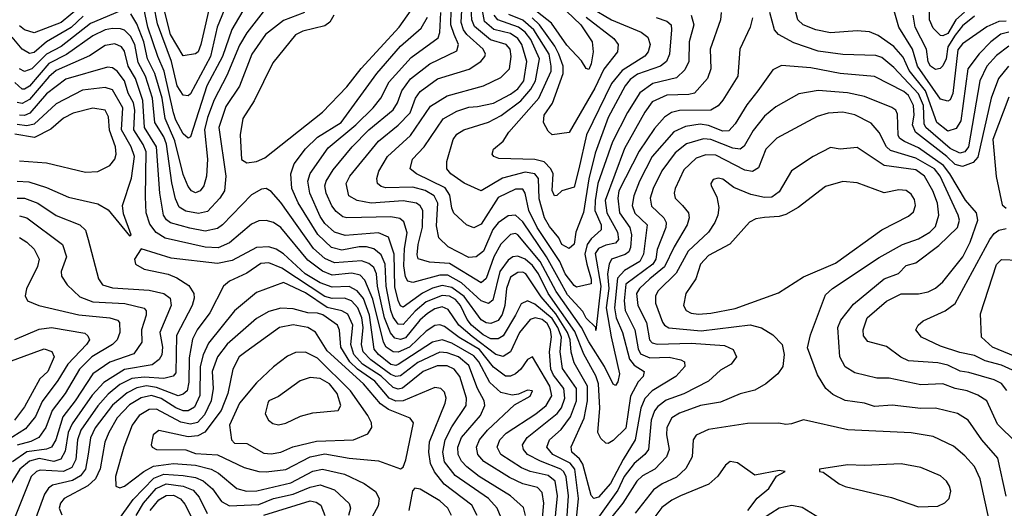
# Model space of a CAD drawing. Extents: x 1308313 to 1441400, y 959662 to 1036319.
# Tile 405 of 656: x 1361065 to 1365097, y 1022304 to 1024306. Entities that reach past the tile are written whole.
import ezdxf

# ---------------------------------------------------------------- set-up
doc = ezdxf.new("R2010")
doc.units = 0

msp = doc.modelspace()

# ---------------------------------------------------------------- linework, layer by layer
at = {"layer": '0CON10XD'}
for points in [[(1364933.8, 1024336.2), (1364898.7, 1024305), (1364865, 1024249), (1364845, 1024239.5), (1364835, 1024241.6), (1364805, 1024271.5), (1364791, 1024305), (1364792.7, 1024455)], [(1361850.7, 1024395), (1361807.5, 1024205), (1361795.8, 1024175), (1361785, 1024165.5), (1361735, 1024157.3), (1361683.5, 1024245), (1361638, 1024425)], [(1361915.1, 1024374.9), (1361874.6, 1024275), (1361846.5, 1024155), (1361765, 1024002.3), (1361755, 1023994.6), (1361735, 1023996.7), (1361709.8, 1024035), (1361686.6, 1024135), (1361629.1, 1024289.1), (1361614.6, 1024365.4)], [(1363246.7, 1024396.7), (1363362.4, 1024285), (1363410, 1024215), (1363413.1, 1024175), (1363405.1, 1024124.9), (1363395, 1024102), (1363385, 1024105.8), (1363365, 1024138), (1363305, 1024201.2), (1363242.2, 1024292.2), (1363147.2, 1024367.2)], [(1365115, 1024254.9), (1365083, 1024247), (1365042, 1024215), (1364993.5, 1024166.5), (1364947.6, 1024105), (1364918.2, 1023891.8), (1364899.5, 1023860.5), (1364865, 1023849.5), (1364820.6, 1023885), (1364774, 1024014.1), (1364707.2, 1024097.2), (1364682.3, 1024152.3), (1364645, 1024196.6), (1364580.8, 1024240.8), (1364545, 1024255.9), (1364495, 1024260.5), (1364385, 1024252.2), (1364325, 1024264.4), (1364272.7, 1024285), (1364251.1, 1024305), (1364231.3, 1024385)], [(1365105, 1024299.3), (1365075, 1024298.5), (1365025, 1024276.5), (1364925, 1024207), (1364907.1, 1024182.9), (1364886, 1024004), (1364875, 1023977.1), (1364865, 1023971.8), (1364835, 1023980.3), (1364741.6, 1024115), (1364721.4, 1024185), (1364664.8, 1024275), (1364635, 1024381.2)], [(1362231.5, 1024335), (1362145, 1024302.5), (1362072.3, 1024245), (1362016.5, 1024165), (1361965, 1024033.1), (1361909.9, 1023950.1), (1361880.4, 1023865), (1361909.8, 1023665), (1361903.3, 1023605), (1361885.1, 1023574.9), (1361835, 1023520.7), (1361797.5, 1023512.5), (1361745, 1023522.3), (1361718.3, 1023538.3), (1361702.7, 1023572.7), (1361687.7, 1023637.7), (1361666.7, 1023796.7), (1361655.8, 1023825.8), (1361619.2, 1023885), (1361608.6, 1023985), (1361580.8, 1024075), (1361550.7, 1024130.7), (1361536.3, 1024205), (1361519, 1024239), (1361495, 1024262.6), (1361478.8, 1024268.8), (1361445, 1024270.3), (1361416, 1024264), (1361365, 1024239.5), (1361257, 1024163), (1361185, 1024126.9), (1361105, 1024034.3), (1361085, 1024020.8), (1361075, 1024020.9), (1361045, 1024049)], [(1361315, 1024359.5), (1361235.2, 1024295), (1361125, 1024251.9), (1361085, 1024264.7), (1361065, 1024281.1)], [(1361475, 1024340.6), (1361355, 1024290.4), (1361235, 1024196.2), (1361175, 1024164.4), (1361115, 1024104.5), (1361085, 1024093.7), (1361065, 1024105.2)], [(1362061.9, 1024338.1), (1361995, 1024252.6), (1361965, 1024201.6), (1361913.1, 1024076.9), (1361862.2, 1023977.8), (1361834.2, 1023905.8), (1361822.1, 1023855), (1361833.7, 1023735), (1361830, 1023665), (1361819.7, 1023625), (1361805, 1023604.7), (1361785, 1023597.3), (1361768.2, 1023605), (1361755, 1023622.1), (1361735, 1023672.2), (1361700.1, 1023810.1), (1361661, 1023901), (1361648.8, 1023985), (1361618.9, 1024085), (1361588.7, 1024145), (1361573.7, 1024215), (1361545, 1024289.7), (1361519.9, 1024329.9)], [(1361992, 1024365), (1361934.2, 1024265.8), (1361895.9, 1024155), (1361832, 1024035), (1361765, 1023826.7), (1361755, 1023820.9), (1361735, 1023837.8), (1361705, 1023894.2), (1361695.8, 1023924.2), (1361657.1, 1024095), (1361630.6, 1024155), (1361590.7, 1024275), (1361573.6, 1024353.6)], [(1361995, 1023720), (1362035, 1023724.5), (1362069.2, 1023740.7), (1362305, 1023926.8), (1362405, 1024030.8), (1362464.2, 1024105.8), (1362618.6, 1024275), (1362668.4, 1024345)], [(1365106.9, 1022786.9), (1365085, 1022815.7), (1365055, 1022830.8), (1364951.4, 1022861.4), (1364916.4, 1022866.4), (1364865, 1022890.4), (1364825, 1022900), (1364705, 1022908.8), (1364673.5, 1022923.5), (1364615, 1022966.8), (1364537.6, 1022987.6), (1364520.9, 1023010.9), (1364519.3, 1023035), (1364535.9, 1023084.1), (1364615, 1023153.6), (1364675, 1023183.2), (1364745, 1023182.6), (1364785, 1023191.8), (1364815, 1023206.9), (1364845, 1023232.1), (1364926.6, 1023335), (1364957.2, 1023395), (1364988.2, 1023485), (1364982.9, 1023515), (1364937.3, 1023567.3), (1364874.3, 1023675), (1364848.3, 1023708.3), (1364745, 1023781.2), (1364687.6, 1023807.6), (1364669.3, 1023819.3), (1364661.9, 1023831.9), (1364659.3, 1023919.3), (1364652.9, 1023935), (1364636.6, 1023946.6), (1364525, 1023991.4), (1364455, 1024006.3), (1364334.3, 1024015.7), (1364255, 1024002.7), (1364160.8, 1023949.2), (1364115, 1023911.3), (1364068.2, 1023851.8), (1364031.9, 1023788.1), (1364015.6, 1023775), (1363985, 1023779.2), (1363895, 1023814.9), (1363865, 1023817.3), (1363795, 1023798.1), (1363749.4, 1023760.6), (1363695, 1023686.9), (1363658.9, 1023615), (1363646.7, 1023575), (1363652.2, 1023542.2), (1363702.1, 1023495), (1363712.7, 1023475), (1363710.8, 1023455), (1363674.9, 1023365), (1363669.9, 1023325), (1363658.2, 1023305), (1363547.7, 1023222.3), (1363539.9, 1023155), (1363543.9, 1023115), (1363584.3, 1023035), (1363597.1, 1022957.1), (1363607.9, 1022937.9), (1363645, 1022920.7), (1363725, 1022923.3), (1363772.4, 1022912.4), (1363787.3, 1022905), (1363788.2, 1022885), (1363752.5, 1022845), (1363655, 1022785.6), (1363625, 1022753.8), (1363608.5, 1022715), (1363585.6, 1022584.4), (1363535.9, 1022505), (1363485, 1022406.5), (1363435, 1022349.7), (1363416.7, 1022345), (1363405, 1022357.1), (1363371.7, 1022485), (1363357.2, 1022507.2), (1363326.7, 1022535), (1363323.3, 1022556.7), (1363376.9, 1022673.1), (1363390.9, 1022745), (1363390.7, 1022805), (1363335, 1022900.8), (1363323.4, 1022943.4), (1363319.5, 1022995), (1363308.3, 1023025), (1363260.8, 1023100.8), (1363200.4, 1023170.4), (1363138, 1023265), (1363125, 1023272.1), (1363105, 1023270.6), (1363075, 1023250.7), (1363057.9, 1023205), (1363051.8, 1023135), (1363041.2, 1023098.8), (1363025, 1023074.4), (1362995, 1023061.5), (1362975, 1023063.8), (1362955, 1023075.9), (1362885, 1023172.2), (1362835, 1023209.2), (1362795, 1023216.6), (1362755, 1023206.4), (1362714.6, 1023185.4), (1362635, 1023128.1), (1362625, 1023134.1), (1362615.1, 1023155.1), (1362602, 1023212), (1362598.6, 1023345), (1362575.9, 1023415), (1362535, 1023432.6), (1362397.8, 1023422.2), (1362355, 1023435.2), (1362315, 1023471), (1362295, 1023500.3), (1362253.5, 1023595), (1362245.5, 1023645), (1362255, 1023676), (1362328.8, 1023781.2), (1362442, 1023875), (1362512.3, 1023945), (1362544, 1023985), (1362578, 1024052), (1362668.4, 1024151.6), (1362778.3, 1024231.7), (1362786.3, 1024253.7), (1362790.1, 1024335)], [(1365113.8, 1024116.2), (1365073.5, 1024065), (1365042.6, 1023985), (1364987.7, 1023742.3), (1364969, 1023721), (1364925, 1023704.6), (1364895, 1023712.3), (1364862.1, 1023745), (1364732.5, 1023845), (1364721, 1023875), (1364727.4, 1023915), (1364725.3, 1023955), (1364704.5, 1023995), (1364685, 1024011.3), (1364565, 1024073.9), (1364425, 1024085.6), (1364305, 1024108.8), (1364185, 1024118.9), (1364149.5, 1024100.5), (1364087.5, 1024015), (1364042.9, 1023957.1), (1363995, 1023878.9), (1363968.7, 1023851.3), (1363945, 1023850), (1363885, 1023873.2), (1363852.1, 1023877.9), (1363791.4, 1023868.6), (1363743.5, 1023846.5), (1363654.8, 1023745), (1363603, 1023645), (1363580, 1023585), (1363572.6, 1023545), (1363583.4, 1023513.4), (1363634, 1023465), (1363619.5, 1023345), (1363604.4, 1023315), (1363541.4, 1023278.6), (1363513.4, 1023246.6), (1363500.2, 1023125), (1363507.8, 1023085), (1363533.8, 1023025), (1363561.8, 1022915), (1363580.9, 1022890.9), (1363622.3, 1022865), (1363618.4, 1022845), (1363597.7, 1022822.3), (1363566.1, 1022763.9), (1363546.7, 1022633.3), (1363495, 1022582.1), (1363475, 1022570), (1363465, 1022571.4), (1363445, 1022590), (1363433.2, 1022615), (1363441, 1022715), (1363434.9, 1022814.9), (1363425, 1022847.2), (1363375.3, 1022935.3), (1363338.4, 1023028.4), (1363229, 1023185), (1363189.4, 1023265), (1363165, 1023299.5), (1363135, 1023324.4), (1363105, 1023337), (1363085, 1023334.4), (1363065, 1023321.2), (1363031.9, 1023275), (1363002.6, 1023157.4), (1362985, 1023143), (1362955, 1023154.8), (1362875, 1023227.9), (1362818.9, 1023258.9), (1362785, 1023259.4), (1362675, 1023229.5), (1362655.2, 1023235.2), (1362645, 1023253.1), (1362638.3, 1023298.3), (1362641.3, 1023368.7), (1362652.3, 1023432.3), (1362638.6, 1023478.6), (1362621.6, 1023491.6), (1362585, 1023499), (1362405, 1023494.1), (1362388.8, 1023498.8), (1362360.9, 1023520.9), (1362343.6, 1023543.6), (1362320, 1023595), (1362315.2, 1023625), (1362320.4, 1023645), (1362348.9, 1023691.1), (1362427, 1023785), (1362495, 1023855.2), (1362595, 1023936.5), (1362612.5, 1023965), (1362630.7, 1024015), (1362666, 1024064), (1362745, 1024125.6), (1362855, 1024178.8), (1362862.2, 1024205), (1362844.3, 1024245), (1362830.1, 1024285), (1362832.4, 1024345)], [(1364066.2, 1024313.8), (1364056.7, 1024275), (1364014.6, 1024185), (1364005.3, 1024075), (1363944, 1023976), (1363925, 1023953.1), (1363895.2, 1023934.8), (1363766.4, 1023933.6), (1363734.5, 1023925.5), (1363705, 1023907.4), (1363665, 1023860), (1363602.4, 1023767.6), (1363519, 1023605), (1363514.8, 1023575), (1363520.7, 1023515), (1363564.2, 1023454.2), (1363570.3, 1023425), (1363566.6, 1023373.4), (1363559.4, 1023355), (1363545, 1023343.6), (1363488.2, 1023325), (1363478.8, 1023305), (1363472, 1023265), (1363477.7, 1023205), (1363467, 1023125), (1363486.8, 1023006.8), (1363521.6, 1022855), (1363515, 1022821.9), (1363505, 1022808.1), (1363495, 1022812.7), (1363459.7, 1022885), (1363395, 1022986), (1363365.6, 1023045.6), (1363262.1, 1023192.1), (1363196.5, 1023315), (1363105, 1023425.2), (1363095, 1023429.8), (1363075, 1023426.5), (1363035, 1023386.8), (1363007.2, 1023335), (1362975, 1023245.3), (1362955, 1023227.9), (1362825, 1023307), (1362742.9, 1023312.9), (1362696.8, 1023326.8), (1362692.7, 1023342.7), (1362697.4, 1023385), (1362715, 1023456.2), (1362716, 1023525), (1362705, 1023544), (1362689.6, 1023555), (1362635, 1023564.5), (1362505, 1023554.5), (1362447.1, 1023565), (1362413.2, 1023585), (1362401.6, 1023635), (1362416.7, 1023665), (1362535, 1023808.1), (1362615, 1023874), (1362664.5, 1023925), (1362685.5, 1023985), (1362705, 1024012.5), (1362776.7, 1024063.3), (1362906.1, 1024103.9), (1362953.1, 1024135), (1362970.4, 1024155), (1362972.7, 1024165), (1362963.3, 1024185), (1362896.4, 1024245), (1362881.9, 1024265), (1362872.4, 1024295), (1362875.1, 1024345)], [(1363937.5, 1024335), (1363935.3, 1024305), (1363891.9, 1024185), (1363895.8, 1024104.2), (1363882.2, 1024065), (1363827.8, 1024005), (1363805, 1023999.3), (1363715, 1023997.1), (1363655, 1023970.2), (1363625, 1023927.2), (1363542.2, 1023777.8), (1363463.1, 1023565), (1363469.9, 1023515), (1363512.4, 1023435), (1363517.6, 1023405), (1363505, 1023390.5), (1363465, 1023382.7), (1363435, 1023369.4), (1363421.9, 1023348.1), (1363444.4, 1023215), (1363425, 1023033.3), (1363424.5, 1023044.5), (1363385, 1023083.9), (1363370.7, 1023110.7), (1363308.8, 1023178.8), (1363276.4, 1023236.4), (1363221.9, 1023335), (1363125, 1023477.5), (1363095, 1023505.7), (1363065, 1023503), (1363025, 1023473.2), (1363003.3, 1023446.7), (1362965, 1023358.1), (1362935, 1023334.7), (1362905, 1023332.2), (1362819.6, 1023375), (1362782.2, 1023412.2), (1362772.2, 1023462.2), (1362777.4, 1023555), (1362762.6, 1023585), (1362725.8, 1023605.8), (1362675, 1023620.3), (1362565, 1023617.1), (1362545, 1023622.2), (1362530.8, 1023635), (1362527.6, 1023655), (1362535.7, 1023685), (1362571.9, 1023745), (1362665, 1023832.1), (1362747.9, 1023952.1), (1362815, 1023993.6), (1362964.8, 1024035.2), (1363035, 1024068.8), (1363071.1, 1024105), (1363078.2, 1024155), (1363073.7, 1024185), (1363057, 1024205), (1362993.4, 1024223.4), (1362927.5, 1024277.5), (1362917.3, 1024305), (1362914.3, 1024355)], [(1363814.2, 1024325), (1363825.2, 1024285), (1363806.4, 1024215), (1363805.6, 1024135), (1363789, 1024101), (1363755, 1024068.4), (1363657.7, 1024045), (1363604.2, 1024005.8), (1363554, 1023926), (1363491.9, 1023805), (1363433.2, 1023635), (1363421.5, 1023565), (1363420.1, 1023525), (1363445.6, 1023465), (1363445.6, 1023445), (1363405, 1023408.3), (1363389.4, 1023385), (1363379.8, 1023345), (1363386.9, 1023305), (1363405, 1023242.5), (1363405, 1023223.8), (1363345, 1023210.8), (1363335, 1023216.7), (1363298.6, 1023265), (1363277.6, 1023315), (1363184.5, 1023455), (1363150.7, 1023525), (1363135, 1023595.7), (1363125, 1023612.4), (1363095, 1023612.1), (1363025, 1023577.4), (1362955, 1023468.2), (1362925, 1023453.1), (1362895, 1023465.5), (1362843.4, 1023513.4), (1362834.6, 1023534.6), (1362827.2, 1023587.2), (1362807.8, 1023617.8), (1362690, 1023675), (1362664.5, 1023695), (1362674.1, 1023735), (1362721.6, 1023785), (1362799.9, 1023900.1), (1362855, 1023931.7), (1362905, 1023948), (1362939.2, 1023950.8), (1363005, 1023964.1), (1363075, 1024000.3), (1363105, 1024023.2), (1363129.4, 1024055), (1363141.8, 1024135), (1363121.9, 1024205), (1363105, 1024229.4), (1363075, 1024249.5), (1363006.1, 1024266.1), (1362969, 1024298.9), (1362955.6, 1024365)], [(1363404.8, 1024355), (1363488.8, 1024305), (1363610.4, 1024255), (1363636.9, 1024235), (1363646.8, 1024205), (1363639.2, 1024175), (1363625, 1024157.2), (1363532.7, 1024097.3), (1363488.2, 1024045), (1363386.3, 1023835), (1363355.4, 1023695), (1363335, 1023620), (1363285.8, 1023605), (1363265, 1023585.8), (1363255, 1023584.4), (1363246, 1023606), (1363249.3, 1023675), (1363239.5, 1023695), (1363213.1, 1023723.1), (1363175, 1023733.1), (1363027.1, 1023737.1), (1363007.1, 1023745), (1363000, 1023755), (1363005.8, 1023775), (1363045, 1023807.9), (1363068.6, 1023845), (1363190.3, 1023985), (1363241.4, 1024095), (1363242.1, 1024115), (1363233, 1024165), (1363170.2, 1024265), (1363125, 1024304.7), (1363067.6, 1024327.6)], [(1365115, 1024198.1), (1365065, 1024159), (1365025.5, 1024115), (1364996.8, 1024055), (1364950, 1023785), (1364935, 1023765.2), (1364915, 1023759.1), (1364875, 1023778.1), (1364774.8, 1023865), (1364769, 1023879), (1364765.6, 1023954.5), (1364745, 1024002.4), (1364645, 1024110.4), (1364595, 1024151.6), (1364570.1, 1024159.9), (1364435, 1024163), (1364335, 1024177.4), (1364235, 1024210.9), (1364172.2, 1024245), (1364155.5, 1024265), (1364136.1, 1024336.1)], [(1361325, 1024320.9), (1361275.8, 1024274.2), (1361175, 1024215.7), (1361125, 1024171.4), (1361105, 1024167.4), (1361075, 1024185.2), (1361035.1, 1024235.1)], [(1362351.4, 1024325), (1362335, 1024296.2), (1362315, 1024281.2), (1362225, 1024258.7), (1362195, 1024244.1), (1362101.2, 1024128.8), (1362025.7, 1023974.3), (1361978.6, 1023901.4), (1361968.1, 1023835), (1361973.5, 1023733.5), (1361995, 1023720)], [(1363339.7, 1022205), (1363352.7, 1022345), (1363338.2, 1022465), (1363319.4, 1022489.4), (1363247.8, 1022525), (1363223.8, 1022555), (1363235.2, 1022585), (1363282.4, 1022627.6), (1363321, 1022679), (1363345.3, 1022745), (1363345.6, 1022795), (1363287.7, 1022877.7), (1363277.7, 1022945), (1363284.2, 1023005.8), (1363268.8, 1023045), (1363245, 1023082.3), (1363175, 1023141), (1363145, 1023154.8), (1363118.5, 1023141.5), (1363096.1, 1023095), (1363045, 1023010.9), (1363025, 1022998.3), (1362995, 1022999.2), (1362963.6, 1023015), (1362915, 1023055.1), (1362897.5, 1023077.5), (1362869.9, 1023135), (1362849.3, 1023159.3), (1362825, 1023173.2), (1362795, 1023176), (1362730.3, 1023149.7), (1362685, 1023112.3), (1362635, 1023056.8), (1362615, 1023058.5), (1362595, 1023087), (1362584.4, 1023115), (1362566.5, 1023215), (1362561.6, 1023305), (1362545, 1023343), (1362515, 1023367), (1362485.1, 1023375.1), (1362455, 1023376), (1362385, 1023362.4), (1362342.6, 1023372.6), (1362285.8, 1023425.8), (1362205.6, 1023555.6), (1362179, 1023615), (1362175.6, 1023674.4), (1362189.5, 1023715), (1362235, 1023776.6), (1362284.8, 1023825), (1362381.6, 1023885), (1362527.5, 1024085), (1362625, 1024197), (1362709.2, 1024270.8), (1362735, 1024316.7)], [(1363670.8, 1024315), (1363715, 1024299.3), (1363732.7, 1024285), (1363734.8, 1024265), (1363726, 1024165), (1363714.3, 1024135), (1363688.9, 1024115), (1363595, 1024082.3), (1363565, 1024060.8), (1363544.5, 1024035), (1363475.2, 1023905), (1363421.1, 1023758.9), (1363396.2, 1023653.8), (1363373.9, 1023516.1), (1363342.7, 1023435), (1363335, 1023386.7), (1363315, 1023368.9), (1363285.7, 1023385.7), (1363273, 1023413), (1363235, 1023458.2), (1363213.8, 1023495), (1363192.3, 1023572.3), (1363189.5, 1023655), (1363175, 1023674.8), (1363135, 1023681.6), (1363042.8, 1023657.2), (1362954.6, 1023604.6), (1362885, 1023636.1), (1362831.2, 1023675), (1362814.6, 1023695), (1362814.6, 1023725), (1362840.6, 1023815), (1362855, 1023837.7), (1362884.2, 1023855), (1362985, 1023886.3), (1363036.5, 1023913.5), (1363116.7, 1023973.3), (1363158.7, 1024021.3), (1363177.5, 1024055), (1363193.4, 1024145), (1363158.2, 1024225), (1363134.7, 1024254.7), (1363108.3, 1024275), (1363023.1, 1024305), (1363008.2, 1024325)], [(1363385, 1024316.2), (1363498.5, 1024228.5), (1363516, 1024205), (1363513.4, 1024175), (1363457.2, 1024102.8), (1363420.5, 1024025), (1363315, 1023844.4), (1363245, 1023834.3), (1363228.8, 1023848.8), (1363210, 1023885), (1363213.3, 1023915), (1363246.3, 1023963.7), (1363290.1, 1024085), (1363291, 1024115), (1363272.2, 1024165), (1363257.1, 1024197.1), (1363194.1, 1024285), (1363164, 1024314)], [(1364975, 1024320.7), (1364925, 1024280.8), (1364895, 1024242.6), (1364865.5, 1024195), (1364858.4, 1024145), (1364845, 1024116.7), (1364834.2, 1024105.8), (1364815, 1024101.3), (1364795, 1024115.9), (1364785, 1024133.8), (1364777.8, 1024185), (1364732.1, 1024275), (1364724.2, 1024325)], [(1363306.6, 1022273.4), (1363313, 1022355), (1363303, 1022433), (1363293.8, 1022453.8), (1363280.9, 1022465), (1363197.2, 1022497.2), (1363145, 1022524.8), (1363128, 1022545), (1363124.3, 1022565), (1363143.2, 1022595), (1363266.6, 1022693.4), (1363283.8, 1022716.2), (1363297.8, 1022755), (1363293.8, 1022795), (1363250.5, 1022850.5), (1363240.2, 1022875), (1363235.3, 1022945), (1363242.9, 1023007.1), (1363239.3, 1023035), (1363225, 1023061.4), (1363205, 1023077.8), (1363175.4, 1023084.6), (1363155, 1023077.6), (1363112, 1023025), (1363074.6, 1022945.4), (1363045, 1022926), (1363015, 1022934.2), (1362918, 1023008), (1362864, 1023055), (1362819.5, 1023119.5), (1362795, 1023129.3), (1362765, 1023121.6), (1362735, 1023102.7), (1362704, 1023075), (1362645, 1023002.2), (1362625, 1022995.4), (1362601.8, 1023001.8), (1362583.4, 1023023.4), (1362558.9, 1023085), (1362529.8, 1023215), (1362525.8, 1023265), (1362515, 1023291.1), (1362495, 1023307.3), (1362465, 1023318.6), (1362355, 1023310.4), (1362315, 1023328.1), (1362268.7, 1023368.7), (1362135, 1023556.9), (1362095, 1023602.1), (1362075, 1023614.5), (1362055, 1023612.2), (1362015, 1023588.5), (1361895.8, 1023465), (1361875, 1023450.4), (1361825, 1023439.7), (1361761.5, 1023451.5), (1361683.4, 1023473.4), (1361665.9, 1023485.9), (1361653.8, 1023505), (1361638.6, 1023595), (1361625.4, 1023785), (1361577, 1023865), (1361570.2, 1023975), (1361539, 1024065), (1361510.2, 1024115), (1361495, 1024176.9), (1361482.4, 1024195), (1361455, 1024206.6), (1361415, 1024200.5), (1361351.4, 1024158.6), (1361215, 1024097.4), (1361185, 1024071.8), (1361105, 1023979.2), (1361075, 1023962.1), (1361055, 1023967.4)], [(1363253.7, 1022216.3), (1363267.3, 1022355), (1363257.6, 1022415), (1363228.8, 1022438.8), (1363155, 1022454.9), (1363119.7, 1022469.7), (1363035.9, 1022525), (1363019.8, 1022555), (1363031.6, 1022585), (1363057.5, 1022612.5), (1363179.2, 1022690.8), (1363221.6, 1022725), (1363243.6, 1022765), (1363235.9, 1022805), (1363165, 1022924.3), (1363145, 1022914.5), (1363117.4, 1022875), (1363095, 1022855.2), (1363075, 1022845.2), (1363055, 1022846), (1363005, 1022882.6), (1362948.1, 1022955), (1362864.7, 1023004.7), (1362805, 1023049.7), (1362785, 1023055.8), (1362765, 1023053.3), (1362730.2, 1023029.8), (1362661.6, 1022965), (1362615, 1022943.6), (1362595, 1022945.1), (1362566.5, 1022965), (1362554.4, 1022984.4), (1362511.2, 1023161.2), (1362478.4, 1023238.4), (1362459.8, 1023259.8), (1362425, 1023267.6), (1362345, 1023259.9), (1362305, 1023276), (1362245, 1023321.4), (1362134.1, 1023455), (1362105, 1023474.7), (1362075, 1023483.6), (1362045, 1023481.8), (1362015, 1023468.6), (1361925, 1023392.5), (1361878.4, 1023371.6), (1361824.4, 1023374.4), (1361661.4, 1023411.4), (1361623.7, 1023433.7), (1361598.8, 1023468.8), (1361583.7, 1023515), (1361580.3, 1023580.3), (1361583.3, 1023765), (1361571.3, 1023795), (1361532.9, 1023855), (1361536.4, 1023935), (1361531.1, 1023965), (1361510.1, 1024005), (1361494.3, 1024055), (1361465, 1024095.7), (1361445, 1024109), (1361425, 1024111), (1361255, 1024062.4), (1361175, 1024001.9), (1361107.1, 1023922.9), (1361085, 1023913.8), (1361065, 1023915.5)], [(1361515, 1023421.2), (1361522.5, 1023425), (1361490.9, 1023510.9), (1361486, 1023545), (1361523.6, 1023656.4), (1361534.9, 1023745), (1361522.3, 1023785), (1361482.9, 1023855), (1361487.2, 1023945), (1361445, 1024018.2), (1361415, 1024028), (1361322.4, 1024017.6), (1361215, 1023961.2), (1361125, 1023878.1), (1361095, 1023871.4), (1361055, 1023877.2)], [(1365115, 1023989.2), (1365049.6, 1023815), (1365064.1, 1023664.1), (1365087.7, 1023547.7), (1365105, 1023534.6)], [(1361335, 1023681.1), (1361385, 1023684), (1361435, 1023708.2), (1361455, 1023734.4), (1361460.2, 1023755), (1361458.1, 1023785), (1361433.3, 1023853.3), (1361428.5, 1023908.5), (1361414.8, 1023934.8), (1361365, 1023943.9), (1361285, 1023923.6), (1361245, 1023902), (1361192.4, 1023857.6), (1361126.6, 1023823.4), (1361045, 1023837.4)], [(1365145, 1022574.5), (1365068.7, 1022648.7), (1365025.3, 1022745), (1364987.8, 1022767.8), (1364945, 1022785.8), (1364895, 1022794.8), (1364845, 1022813.8), (1364755, 1022810), (1364625, 1022836.9), (1364575, 1022837.8), (1364485, 1022858.9), (1364445, 1022884.5), (1364423.6, 1022925), (1364415.7, 1023045), (1364428, 1023075), (1364479.2, 1023140.8), (1364604.3, 1023245), (1364663.3, 1023266.7), (1364695, 1023299.5), (1364735, 1023310), (1364829, 1023381), (1364905.4, 1023455), (1364912.9, 1023485), (1364907.2, 1023505), (1364834.6, 1023665), (1364810.3, 1023695), (1364735, 1023739.3), (1364630.5, 1023770.5), (1364615.1, 1023785.1), (1364585, 1023843.8), (1364551.8, 1023881.8), (1364485, 1023915.7), (1364435, 1023927.7), (1364375, 1023923), (1364330.7, 1023909.3), (1364165, 1023820.4), (1364120.9, 1023775), (1364091, 1023699), (1364066, 1023684), (1364035, 1023689.2), (1363915, 1023751.7), (1363875, 1023753), (1363835, 1023738.3), (1363785, 1023691.3), (1363749.2, 1023615), (1363744.7, 1023595), (1363749.4, 1023575), (1363778.8, 1023545), (1363804.3, 1023514.3), (1363806.3, 1023495), (1363798, 1023465), (1363744.4, 1023375), (1363706.1, 1023293.9), (1363645, 1023245.1), (1363603.1, 1023205), (1363590.6, 1023185), (1363595.8, 1023135), (1363631.6, 1023065), (1363644.2, 1022995), (1363655, 1022982), (1363675, 1022977), (1363815, 1022981.4), (1363951.2, 1022971.2), (1363986.9, 1022955), (1364000.6, 1022925), (1363977.8, 1022895), (1363935, 1022870), (1363885, 1022825.8), (1363785, 1022774), (1363712.8, 1022747.2), (1363678, 1022722), (1363665, 1022703.8), (1363651.1, 1022665), (1363639.8, 1022545), (1363625.6, 1022524.4), (1363581.4, 1022488.6), (1363539.7, 1022435), (1363515, 1022378.2), (1363385, 1022197.8)], [(1365105, 1022354.4), (1365069.7, 1022509.7), (1365005.3, 1022585), (1364948.5, 1022665), (1364905, 1022692.2), (1364815, 1022714.2), (1364755, 1022712.8), (1364637.3, 1022727.3), (1364565, 1022722.1), (1364525, 1022735.3), (1364445, 1022745.9), (1364395, 1022771.3), (1364365.5, 1022795), (1364331.5, 1022851.5), (1364291.4, 1022961.4), (1364303.3, 1023015), (1364365, 1023179.1), (1364393.1, 1023205), (1364585, 1023331.6), (1364679.5, 1023385), (1364745, 1023408.4), (1364792.5, 1023435), (1364815, 1023458.5), (1364829, 1023505), (1364823.1, 1023555), (1364804.2, 1023605), (1364770.2, 1023665), (1364735, 1023691), (1364605, 1023708.5), (1364495, 1023782.5), (1364425, 1023775.8), (1364385, 1023782.1), (1364314.1, 1023745.9)], [(1361065, 1023727.8), (1361175, 1023720), (1361335, 1023681.1)], [(1364314.1, 1023745.9), (1364225, 1023686.7), (1364175, 1023600.5), (1364145, 1023579.4), (1364115, 1023577.8), (1364059.5, 1023589.5), (1363988.8, 1023618.8), (1363945, 1023653.1), (1363925, 1023657.3), (1363905, 1023650.8), (1363895.8, 1023635), (1363897.1, 1023625), (1363920, 1023580), (1363927.3, 1023537.3), (1363923.2, 1023505), (1363911.3, 1023475), (1363885.9, 1023435), (1363802.1, 1023357.9), (1363752.8, 1023267.2), (1363680, 1023195), (1363668.3, 1023175), (1363668.3, 1023145), (1363697.1, 1023067.1), (1363705, 1023054.1), (1363723.6, 1023043.6), (1363855, 1023030.8), (1364056.7, 1023056.7), (1364103.3, 1023043.3), (1364148.9, 1023015), (1364186.7, 1022975), (1364195.5, 1022935), (1364190.5, 1022885), (1364170, 1022855), (1364120.6, 1022815), (1364075, 1022788.5), (1364015, 1022772.8), (1363935, 1022739.7), (1363852.9, 1022725), (1363766.4, 1022693.6), (1363735, 1022675.3), (1363714.4, 1022635), (1363713.7, 1022605), (1363724.4, 1022545.6), (1363713.3, 1022515), (1363665.3, 1022465), (1363615, 1022437.4), (1363592, 1022415), (1363535, 1022325.8), (1363485, 1022262.6)], [(1361055, 1023644.1), (1361102.5, 1023642.5), (1361175, 1023618.4), (1361265, 1023578.4), (1361385, 1023551.9), (1361427, 1023527), (1361515, 1023421.2)], [(1363845, 1023099.3), (1363895, 1023104.3), (1363995, 1023123.6), (1364172.7, 1023187.3), (1364275, 1023252.7), (1364405, 1023309.2), (1364594.8, 1023445.2), (1364705, 1023501.5), (1364725, 1023518.6), (1364732.5, 1023545), (1364729.1, 1023569.1), (1364715, 1023591.5), (1364695, 1023606.1), (1364665, 1023609.2), (1364605, 1023596.8), (1364495, 1023638.2), (1364435, 1023642.7), (1364365, 1023622.8), (1364253.1, 1023536.9), (1364201.8, 1023508.2), (1364175, 1023499.8), (1364115, 1023496), (1364080.1, 1023489.9), (1364053.4, 1023476.6), (1363973.5, 1023386.5), (1363885, 1023339.4), (1363852.5, 1023305), (1363833.7, 1023245), (1363793.2, 1023185), (1363783.8, 1023135), (1363794.5, 1023115), (1363815, 1023103.7), (1363845, 1023099.3)], [(1361055, 1023575.2), (1361085.1, 1023575.1), (1361139.2, 1023555), (1361215, 1023503.3), (1361311.8, 1023465), (1361334.3, 1023444.3), (1361346.3, 1023405), (1361387.8, 1023245), (1361405, 1023219.3), (1361445, 1023207.9), (1361595, 1023197.9), (1361655, 1023183.9), (1361681.2, 1023165), (1361686.1, 1023135), (1361638.8, 1023025), (1361649.9, 1022965), (1361647.5, 1022932.5), (1361636.5, 1022913.5), (1361608.1, 1022891.8), (1361495, 1022873.5), (1361409.7, 1022820.3), (1361362, 1022768), (1361279.6, 1022650.4), (1361264.4, 1022615), (1361251.6, 1022538.4), (1361234.5, 1022505.5), (1361205, 1022496.7), (1361145, 1022508.9), (1361105, 1022498.2), (1361065.8, 1022465), (1361019.7, 1022390.3)], [(1361065, 1023502.8), (1361094.2, 1023494.2), (1361240.3, 1023385), (1361257.5, 1023335), (1361235.3, 1023275), (1361236.2, 1023255), (1361259.4, 1023219.4), (1361311.4, 1023171.4), (1361365, 1023150), (1361496, 1023144), (1361575, 1023124.5), (1361582.7, 1023112.8), (1361583.8, 1023095), (1361564.8, 1023035.2), (1361565.2, 1022985), (1361532.2, 1022937.8), (1361435, 1022903.2), (1361365, 1022855.2), (1361292.8, 1022745), (1361241.4, 1022678.6), (1361213.1, 1022585), (1361196.3, 1022555), (1361175, 1022546.2), (1361094.4, 1022535.6), (1361035.8, 1022494.2)], [(1365145, 1022863.5), (1365085, 1022890.2), (1365017.9, 1022907.9), (1364975, 1022930), (1364915, 1022942.2), (1364835, 1022968.8), (1364758.1, 1023005), (1364734.3, 1023035), (1364744.3, 1023055), (1364765, 1023072.3), (1364855, 1023113.3), (1364895, 1023143.2), (1365037.1, 1023405), (1365055, 1023429.8), (1365075, 1023443.9), (1365105, 1023450)], [(1361065, 1023413.2), (1361095, 1023395.3), (1361125, 1023365.9), (1361144.7, 1023325), (1361138.3, 1023295), (1361093.1, 1023203.1), (1361088.2, 1023175), (1361097.5, 1023155), (1361143.8, 1023135), (1361307, 1023097), (1361435, 1023084.8), (1361465.2, 1023075.2), (1361474.6, 1023065), (1361475.3, 1023025), (1361464.7, 1022995), (1361444.8, 1022975.2), (1361360.9, 1022925), (1361310.3, 1022875), (1361251.7, 1022775), (1361198.9, 1022705), (1361172, 1022635), (1361143.3, 1022595), (1361111.7, 1022578.3), (1361055, 1022563.6)], [(1363202.2, 1022217.8), (1363211.9, 1022325), (1363205, 1022369.1), (1363185, 1022390), (1363125.4, 1022405.4), (1363071, 1022431), (1362966.4, 1022496.4), (1362941.1, 1022525), (1362936.3, 1022555), (1362948.1, 1022585), (1362980.4, 1022625), (1363091.2, 1022728.8), (1363155, 1022763.3), (1363165, 1022786), (1363145, 1022788.5), (1363107.7, 1022772.3), (1363081.6, 1022768.4), (1363035, 1022778.9), (1362990.2, 1022820.2), (1362945.6, 1022905), (1362925, 1022929.5), (1362835, 1022980.3), (1362795, 1022995.1), (1362755, 1022985.2), (1362615, 1022893.8), (1362605, 1022889.6), (1362585, 1022893.3), (1362534.6, 1022935), (1362517, 1022957), (1362497.6, 1023095), (1362473.3, 1023163.3), (1362447.5, 1023195), (1362415, 1023213.2), (1362345, 1023210.8), (1362295, 1023228.2), (1362234.1, 1023265), (1362145, 1023347.4), (1362115, 1023366.6), (1362085, 1023376.2), (1362035, 1023373.2), (1361935, 1023319.3), (1361875, 1023306.8), (1361685, 1023329.1), (1361563, 1023367), (1361535.8, 1023325), (1361540, 1023305), (1361575, 1023284.6), (1361673.9, 1023263.9), (1361708.9, 1023248.9), (1361757.5, 1023217.5), (1361778, 1023185), (1361779.6, 1023165), (1361771, 1023135), (1361708, 1023012), (1361705, 1022858.9), (1361693.8, 1022846.2), (1361655, 1022835.8), (1361575, 1022841.6), (1361524.1, 1022835.9), (1361475, 1022811.6), (1361427.9, 1022772.1), (1361385, 1022724.1), (1361316.2, 1022625), (1361301.9, 1022585), (1361295.4, 1022505), (1361278.5, 1022471.5), (1361244.7, 1022455.3), (1361149.2, 1022460.8), (1361134.1, 1022455), (1361113, 1022435), (1361025.7, 1022215.7)], [(1365165, 1022917.4), (1365047.9, 1022965), (1365003.1, 1023005), (1364998.9, 1023101.1), (1365065, 1023302.7), (1365085, 1023323.3), (1365155, 1023320.6)], [(1363136.5, 1022275), (1363127.6, 1022307.6), (1363075.3, 1022355), (1362946.2, 1022435), (1362896.2, 1022475), (1362875, 1022497.5), (1362860.9, 1022525), (1362859.4, 1022555), (1362875, 1022594.1), (1362951.9, 1022685), (1362970, 1022725), (1362966.8, 1022745), (1362940.1, 1022795), (1362905, 1022888.8), (1362862.5, 1022925), (1362815, 1022942), (1362785, 1022944.1), (1362695, 1022901.4), (1362625, 1022847.3), (1362605, 1022844), (1362585, 1022852.6), (1362502.9, 1022912.9), (1362472, 1022945), (1362465.3, 1022975), (1362471.1, 1023045), (1362466.3, 1023085), (1362450.2, 1023125), (1362423.8, 1023153.8), (1362395, 1023164.9), (1362345, 1023164), (1362315, 1023171.9), (1362138.6, 1023288.6), (1362085, 1023309.5), (1362052.8, 1023307.2), (1361995, 1023268.3), (1361924.4, 1023235), (1361900, 1023215), (1361843.8, 1023105), (1361792.4, 1023035), (1361773.1, 1022996.9), (1361759.1, 1022920.9), (1361758.6, 1022821.4), (1361751.7, 1022785), (1361735, 1022771.6), (1361714.4, 1022765.6), (1361625, 1022800), (1361584.5, 1022805.5), (1361545, 1022798), (1361505, 1022778), (1361445, 1022726.5), (1361375, 1022634.3), (1361355, 1022593.5), (1361346.3, 1022526.3), (1361335.1, 1022465), (1361315, 1022437.2), (1361281.1, 1022418.9), (1361200.3, 1022399.7), (1361182.8, 1022387.2), (1361167, 1022363), (1361116.4, 1022225)], [(1363036.2, 1022265), (1363019.8, 1022305), (1362985.2, 1022345), (1362848.4, 1022438.4), (1362805.1, 1022495.1), (1362798.5, 1022535), (1362807.5, 1022585), (1362835, 1022638.6), (1362893, 1022725), (1362894.4, 1022755.6), (1362867.2, 1022845), (1362844.4, 1022874.4), (1362815, 1022888.4), (1362775, 1022887.7), (1362716.7, 1022865), (1362633.2, 1022796.8), (1362615, 1022792.6), (1362595, 1022799.3), (1362545, 1022846.4), (1362468.7, 1022895), (1362433.9, 1022935), (1362421.5, 1022975), (1362429.9, 1023055), (1362409.1, 1023099.1), (1362385, 1023113.1), (1362325, 1023126.6), (1362235, 1023186.8), (1362145, 1023230), (1362035, 1023188.9), (1361945, 1023112.9), (1361839.1, 1022980.9), (1361816.4, 1022933.6), (1361804.9, 1022885), (1361803.2, 1022766.8), (1361780.6, 1022719.4), (1361755.6, 1022704.4), (1361735, 1022704), (1361705, 1022715.8), (1361645, 1022754.9), (1361605, 1022766.4), (1361563.3, 1022756.7), (1361515, 1022728.7), (1361465, 1022675.7), (1361429.8, 1022615), (1361414.4, 1022575), (1361395, 1022465.6), (1361375.2, 1022425), (1361343.9, 1022396.1), (1361247.5, 1022345), (1361233, 1022325), (1361227.4, 1022305), (1361238.2, 1022278.2)], [(1362938, 1022275), (1362916.8, 1022316.8), (1362803.5, 1022403.5), (1362763.2, 1022453.2), (1362747.6, 1022487.6), (1362740.2, 1022535), (1362742.8, 1022577.2), (1362808.1, 1022735), (1362811.6, 1022755), (1362805, 1022780), (1362789.2, 1022795), (1362765, 1022798.7), (1362635.1, 1022744.9), (1362605, 1022743.8), (1362578.5, 1022755), (1362519.2, 1022825), (1362447.9, 1022875), (1362416.6, 1022905), (1362380.2, 1022965), (1362374.4, 1023034.4), (1362366.3, 1023055), (1362306.5, 1023096.5), (1362285, 1023103.5), (1362245.2, 1023104.8), (1362185, 1023122), (1362135.2, 1023124.8), (1362085, 1023111.3), (1362035, 1023081.8), (1361915, 1022977.5), (1361875.4, 1022925.4), (1361853.7, 1022865), (1361857.7, 1022795), (1361849.7, 1022745), (1361822.6, 1022687.4), (1361793.4, 1022656.6), (1361765, 1022648.6), (1361725, 1022657.1), (1361625, 1022711.1), (1361595, 1022708.8), (1361555, 1022684.1), (1361526.2, 1022645), (1361491.4, 1022555), (1361457.3, 1022435), (1361459.4, 1022395), (1361475, 1022388.5), (1361495, 1022394.7), (1361574.2, 1022455.8), (1361612.7, 1022477.3), (1361695, 1022487.4), (1361785, 1022480.6), (1361848.8, 1022465), (1361879, 1022449), (1361955, 1022385.2), (1361994.5, 1022374.5), (1362035.7, 1022375.7), (1362175, 1022408.5), (1362265, 1022456.2), (1362305, 1022464.8), (1362395, 1022444.8), (1362475.5, 1022405.5), (1362522.9, 1022372.9), (1362536.7, 1022345), (1362533.7, 1022315), (1362467.1, 1022195)], [(1361046.1, 1022996.1), (1361145, 1023038.1), (1361195, 1023045.6), (1361331.5, 1023021.5), (1361345, 1023010.9), (1361351.6, 1022995), (1361339.5, 1022975), (1361262.5, 1022895), (1361222.1, 1022827.9), (1361157.4, 1022742.6), (1361129.7, 1022680.3), (1361089.7, 1022630.3), (1360985, 1022564.9)], [(1362075, 1022454.4), (1362155, 1022462.8), (1362255, 1022515.6), (1362315, 1022527.9), (1362415, 1022510.4), (1362535, 1022499.6), (1362625, 1022466.2), (1362635, 1022472.5), (1362647, 1022503), (1362678, 1022655), (1362663.9, 1022673.9), (1362575, 1022708.9), (1362542.4, 1022732.4), (1362473.6, 1022815), (1362325, 1022949.2), (1362276, 1023026), (1362245.4, 1023045), (1362185, 1023055.5), (1362128.9, 1023045), (1361990.9, 1022945), (1361964.7, 1022925), (1361938.2, 1022875), (1361918.3, 1022775), (1361890.1, 1022705), (1361823.1, 1022616.9), (1361795, 1022601.7), (1361755, 1022597.1), (1361635, 1022623.8), (1361611.8, 1022605), (1361603.8, 1022565), (1361607.8, 1022555), (1361625, 1022544.8), (1361745, 1022544.5), (1361785, 1022529.6), (1361875, 1022523.5), (1361985, 1022471.3), (1362044.8, 1022454.8), (1362075, 1022454.4)], [(1360975, 1022888.1), (1361165, 1022957.2), (1361197.1, 1022947.1), (1361205.9, 1022925), (1361180.9, 1022865), (1361148.3, 1022835), (1361085, 1022720), (1361044.4, 1022665)], [(1362095, 1022528), (1362135, 1022534.8), (1362184.2, 1022555.8), (1362281, 1022579), (1362432.5, 1022585), (1362490.6, 1022609.4), (1362507.5, 1022635), (1362505.9, 1022655), (1362490.4, 1022685), (1362419.5, 1022785), (1362285, 1022919.1), (1362235, 1022943.4), (1362195, 1022943.1), (1362161.7, 1022928.3), (1362105, 1022884.6), (1362035, 1022818.5), (1361965, 1022735.2), (1361924.7, 1022645), (1361933.1, 1022585), (1361945, 1022571.5), (1361995, 1022570.4), (1362065, 1022530.4), (1362095, 1022528)], [(1362125, 1022646.4), (1362155, 1022653.2), (1362215, 1022681.5), (1362265, 1022695.4), (1362369.2, 1022705), (1362379.6, 1022725), (1362365.2, 1022775), (1362334.1, 1022815), (1362295, 1022836.7), (1362255, 1022840), (1362213.3, 1022826.7), (1362125, 1022762.2), (1362085.8, 1022745), (1362080.9, 1022735), (1362071.1, 1022691.1), (1362084.3, 1022665), (1362102.1, 1022652.1), (1362125, 1022646.4)], [(1365041.2, 1022225), (1364997.9, 1022425), (1364975, 1022475.4), (1364935, 1022520), (1364889, 1022559), (1364805, 1022598.2), (1364715, 1022614.1), (1364456.4, 1022626.4), (1364275, 1022667.3), (1364225, 1022650), (1364201.9, 1022648.1), (1364173.1, 1022653.1), (1364045, 1022652.5), (1363885, 1022627.1), (1363835, 1022603.6), (1363822.8, 1022585), (1363818.4, 1022515), (1363792.7, 1022467.3), (1363755, 1022431.6), (1363696.2, 1022405), (1363659.9, 1022380.1), (1363585.2, 1022285)], [(1364046.6, 1022295), (1364085, 1022346.5), (1364132.7, 1022385), (1364163.8, 1022436.2), (1364200, 1022455), (1364175, 1022460), (1364075, 1022440), (1364005, 1022491.4), (1363975, 1022495.6), (1363955, 1022481.4), (1363923.2, 1022436.8), (1363886.8, 1022403.2), (1363771.5, 1022355), (1363735, 1022338.4), (1363695, 1022307.5), (1363645, 1022241.6)], [(1364745, 1022310), (1364825, 1022313.5), (1364853, 1022327), (1364870.6, 1022345), (1364878.2, 1022375), (1364872.7, 1022395), (1364860.5, 1022415), (1364835, 1022437.3), (1364755, 1022472.1), (1364675, 1022486.1), (1364525, 1022480), (1364455, 1022483.1), (1364340, 1022465), (1364340, 1022455), (1364355, 1022452.5), (1364421.2, 1022405), (1364445, 1022394.4), (1364635, 1022348.8), (1364745, 1022310)], [(1361465, 1022249.7), (1361529.6, 1022340.4), (1361615, 1022427.6), (1361655, 1022444.5), (1361735, 1022439.4), (1361785, 1022430.4), (1361817, 1022417), (1361854.9, 1022384.9), (1361891.8, 1022331.8), (1361925, 1022314.9), (1362045, 1022319.5), (1362105, 1022344.4), (1362185, 1022362.7), (1362255, 1022391.4), (1362295, 1022400), (1362355, 1022379.5), (1362413.9, 1022323.9), (1362420.3, 1022305), (1362411.9, 1022275)], [(1361542.1, 1022275), (1361572.4, 1022325), (1361623.8, 1022386.2), (1361665, 1022405.3), (1361735, 1022394.9), (1361775, 1022378.8), (1361799.8, 1022349.8), (1361832.7, 1022282.7)], [(1361599.6, 1022295), (1361635, 1022339.7), (1361665, 1022357.5), (1361695, 1022357.9), (1361723.5, 1022343.5), (1361741.4, 1022321.4), (1361778.4, 1022248.4)], [(1362832.8, 1022275), (1362818.2, 1022305), (1362785, 1022335.7), (1362705, 1022383.5), (1362683.2, 1022386.8), (1362673.5, 1022376.5), (1362658.2, 1022295)], [(1362065, 1022276.3), (1362255, 1022335.5), (1362279.9, 1022329.9), (1362297.8, 1022317.8), (1362315.3, 1022275)], [(1364107.1, 1022262.9), (1364175, 1022306.5), (1364226.7, 1022316.7), (1364268.7, 1022308.7), (1364340.6, 1022265)]]:
    msp.add_lwpolyline(points, dxfattribs=at)

doc.saveas('drawing.dxf')
